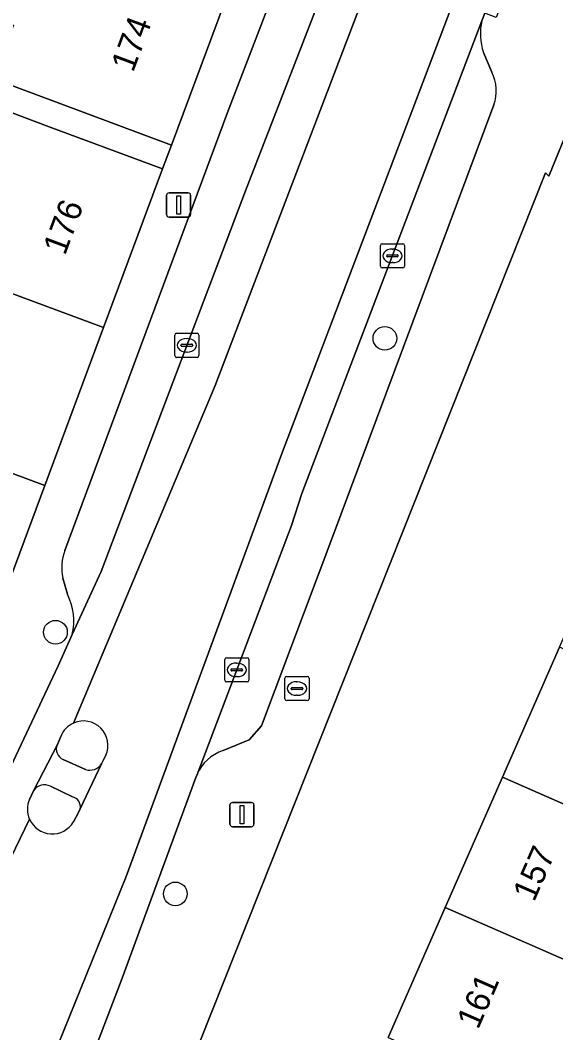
# Model space of a CAD drawing. Extents: x 160349 to 161355, y 381727 to 382854.
# Drawn here: x 160702.07 to 160724.19, y 382012.45 to 382054.29 of the extents above; entities that cross this region are included whole.
import ezdxf

# ---------------------------------------------------------------- set-up
doc = ezdxf.new("R2010")
doc.units = 0
for name, color, linetype in [('IMGEO_Boom', 7, 'Continuous'), ('IMGEO_Brandkraan', 7, 'Continuous'), ('IMGEO_Erf', 7, 'Continuous'), ('IMGEO_Kolk', 7, 'Continuous'), ('IMGEO_Lichtmast', 7, 'Continuous'), ('IMGEO_Pand', 7, 'Continuous'), ('IMGEO_Pand_nummerreeks', 7, 'Continuous'), ('IMGEO_Pand_overbouw', 7, 'Continuous'), ('IMGEO_Parkeervlak_open', 7, 'Continuous'), ('IMGEO_Rijbaan_lokaal_gesloten', 7, 'Continuous'), ('IMGEO_Verkeerseiland_open', 7, 'Continuous'), ('IMGEO_Voetpad_open', 7, 'Continuous')]:
    doc.layers.add(name, color=color, linetype=linetype)

msp = doc.modelspace()

# ---------------------------------------------------------------- linework, layer by layer
at = {"layer": 'IMGEO_Boom'}
for centre in [(160717.136, 382041.146), (160703.526, 382029.002), (160708.478, 382018.188)]:
    msp.add_circle(centre, 0.489, dxfattribs=at)
at = {"layer": 'IMGEO_Brandkraan'}
for p, q in [((160713.079, 382027.176), (160713.931, 382027.176)), ((160713.004, 382026.25), (160713.004, 382027.102)), ((160713.492, 382026.956), (160713.517, 382026.956)), ((160714.005, 382027.102), (160714.005, 382026.25)), ((160713.263, 382026.67), (160713.263, 382026.682)), ((160713.701, 382026.633), (160713.303, 382026.633)), ((160713.306, 382026.719), (160713.704, 382026.719)), ((160713.515, 382026.396), (160713.49, 382026.396)), ((160713.747, 382026.682), (160713.747, 382026.67)), ((160713.931, 382026.176), (160713.079, 382026.176))]:
    msp.add_line(p, q, dxfattribs=at)
for points in [[(160713.079, 382027.176), (160713.931, 382027.176)], [(160713.004, 382026.25), (160713.004, 382027.102)], [(160714.005, 382027.102), (160714.005, 382026.25)], [(160713.931, 382026.176), (160713.079, 382026.176)]]:
    msp.add_lwpolyline(points, dxfattribs=at)
for centre, radius, start, end in [((160713.081, 382027.1), 0.0765, 91.552, 178.448), ((160713.081, 382027.1), 0.0765, 91.552, 178.448), ((160713.929, 382027.1), 0.0765, 1.552, 88.448), ((160713.929, 382027.1), 0.0765, 1.552, 88.448), ((160713.303, 382026.679), 0.0403, 85.8775, 175.7526), ((160713.3, 382026.669), 0.0366, 178.938, 274.7102), ((160713.704, 382026.676), 0.043, 264.8664, 352.4533), ((160713.708, 382026.681), 0.0386, 1.7309, 96.639), ((160713.081, 382026.252), 0.0765, 181.552, 268.448), ((160713.081, 382026.252), 0.0765, 181.552, 268.448), ((160713.929, 382026.252), 0.0765, 271.552, 358.448), ((160713.929, 382026.252), 0.0765, 271.552, 358.448)]:
    msp.add_arc(centre, radius, start, end, dxfattribs=at)
for centre, major_axis, ratio, start_param, end_param in [((160713.491, 382026.676), (-0.387, 0.002), 0.722429, 4.712389, 7.853982), ((160713.516, 382026.676), (-0.39, 0.002), 0.717154, 1.570796, 4.712389)]:
    msp.add_ellipse(centre, major_axis=major_axis, ratio=ratio, start_param=start_param, end_param=end_param, dxfattribs=at)
at = {"layer": 'IMGEO_Erf'}
for points in [[(160734.483, 382073.75), (160723.909, 382047.851), (160723.769, 382047.981), (160707.027, 382005.872)], [(160700.595, 382050.888), (160703.267, 382049.895), (160707.953, 382048.152), (160708.319, 382049.136), (160703.633, 382050.879), (160700.966, 382051.87)], [(160717.276, 382012.256), (160719.633, 382017.632), (160721.991, 382023.007), (160724.348, 382028.383), (160726.706, 382033.759), (160729.064, 382039.135), (160731.422, 382044.511), (160733.841, 382050.027), (160741.895, 382046.495), (160744.402, 382045.396), (160741.984, 382039.88), (160739.626, 382034.502), (160737.119, 382035.602), (160734.763, 382030.227), (160732.405, 382024.85), (160731.367, 382022.482), (160732.276, 382022.083), (160731.44, 382020.178), (160730.957, 382019.075), (160730.048, 382019.474), (160727.691, 382014.098), (160726.282, 382010.884)]]:
    msp.add_lwpolyline(points, dxfattribs=at)
at = {"layer": 'IMGEO_Kolk'}
for p, q in [((160716.949, 382044.131), (160716.949, 382044.983)), ((160717.024, 382045.057), (160717.876, 382045.057)), ((160717.437, 382044.837), (160717.462, 382044.837)), ((160717.95, 382044.983), (160717.95, 382044.131)), ((160717.208, 382044.551), (160717.208, 382044.563)), ((160717.646, 382044.514), (160717.248, 382044.514)), ((160717.251, 382044.6), (160717.649, 382044.6)), ((160717.692, 382044.563), (160717.692, 382044.551)), ((160717.876, 382044.057), (160717.024, 382044.057)), ((160717.46, 382044.277), (160717.435, 382044.277)), ((160708.454, 382040.433), (160708.454, 382041.285)), ((160708.529, 382041.359), (160709.381, 382041.359)), ((160708.942, 382041.139), (160708.967, 382041.139)), ((160709.455, 382041.285), (160709.455, 382040.433)), ((160708.713, 382040.853), (160708.713, 382040.865)), ((160709.151, 382040.816), (160708.753, 382040.816)), ((160708.756, 382040.902), (160709.154, 382040.902)), ((160708.965, 382040.579), (160708.94, 382040.579)), ((160709.197, 382040.865), (160709.197, 382040.853)), ((160709.381, 382040.359), (160708.529, 382040.359)), ((160710.518, 382027.021), (160710.518, 382027.873)), ((160710.593, 382027.947), (160711.445, 382027.947)), ((160711.006, 382027.727), (160711.031, 382027.727)), ((160711.519, 382027.873), (160711.519, 382027.021)), ((160710.777, 382027.441), (160710.777, 382027.453)), ((160711.215, 382027.404), (160710.817, 382027.404)), ((160710.82, 382027.49), (160711.218, 382027.49)), ((160711.029, 382027.167), (160711.004, 382027.167)), ((160711.261, 382027.453), (160711.261, 382027.441)), ((160711.445, 382026.947), (160710.593, 382026.947))]:
    msp.add_line(p, q, dxfattribs=at)
for points in [[(160716.949, 382044.131), (160716.949, 382044.983)], [(160717.024, 382045.057), (160717.876, 382045.057)], [(160717.95, 382044.983), (160717.95, 382044.131)], [(160717.876, 382044.057), (160717.024, 382044.057)], [(160708.454, 382040.433), (160708.454, 382041.285)], [(160708.529, 382041.359), (160709.381, 382041.359)], [(160709.455, 382041.285), (160709.455, 382040.433)], [(160709.381, 382040.359), (160708.529, 382040.359)], [(160710.518, 382027.021), (160710.518, 382027.873)], [(160710.593, 382027.947), (160711.445, 382027.947)], [(160711.519, 382027.873), (160711.519, 382027.021)], [(160711.445, 382026.947), (160710.593, 382026.947)]]:
    msp.add_lwpolyline(points, dxfattribs=at)
for centre, radius, start, end in [((160717.026, 382044.981), 0.0765, 91.552, 178.448), ((160717.026, 382044.981), 0.0765, 91.552, 178.448), ((160717.874, 382044.981), 0.0765, 1.552, 88.448), ((160717.874, 382044.981), 0.0765, 1.552, 88.448), ((160717.248, 382044.56), 0.0403, 85.8775, 175.7526), ((160717.245, 382044.55), 0.0366, 178.938, 274.7102), ((160717.649, 382044.557), 0.043, 264.8664, 352.4533), ((160717.653, 382044.562), 0.0386, 1.7309, 96.639), ((160717.026, 382044.133), 0.0765, 181.552, 268.448), ((160717.026, 382044.133), 0.0765, 181.552, 268.448), ((160717.874, 382044.133), 0.0765, 271.552, 358.448), ((160717.874, 382044.133), 0.0765, 271.552, 358.448), ((160708.531, 382041.283), 0.0765, 91.552, 178.448), ((160708.531, 382041.283), 0.0765, 91.552, 178.448), ((160709.379, 382041.283), 0.0765, 1.552, 88.448), ((160709.379, 382041.283), 0.0765, 1.552, 88.448), ((160708.753, 382040.862), 0.0403, 85.8775, 175.7526), ((160708.75, 382040.852), 0.0366, 178.938, 274.7102), ((160709.154, 382040.859), 0.043, 264.8664, 352.4533), ((160709.158, 382040.864), 0.0386, 1.7309, 96.639), ((160708.531, 382040.435), 0.0765, 181.552, 268.448), ((160708.531, 382040.435), 0.0765, 181.552, 268.448), ((160709.379, 382040.435), 0.0765, 271.552, 358.448), ((160709.379, 382040.435), 0.0765, 271.552, 358.448), ((160710.595, 382027.871), 0.0765, 91.552, 178.448), ((160710.595, 382027.871), 0.0765, 91.552, 178.448), ((160711.443, 382027.871), 0.0765, 1.552, 88.448), ((160711.443, 382027.871), 0.0765, 1.552, 88.448), ((160710.817, 382027.45), 0.0403, 85.8775, 175.7526), ((160710.814, 382027.44), 0.0366, 178.938, 274.7102), ((160711.218, 382027.447), 0.043, 264.8664, 352.4533), ((160711.222, 382027.452), 0.0386, 1.7309, 96.639), ((160710.595, 382027.023), 0.0765, 181.552, 268.448), ((160710.595, 382027.023), 0.0765, 181.552, 268.448), ((160711.443, 382027.023), 0.0765, 271.552, 358.448), ((160711.443, 382027.023), 0.0765, 271.552, 358.448)]:
    msp.add_arc(centre, radius, start, end, dxfattribs=at)
for centre, major_axis, ratio, start_param, end_param in [((160717.436, 382044.557), (-0.387, 0.002), 0.722429, 4.712389, 7.853982), ((160717.461, 382044.557), (-0.39, 0.002), 0.717154, 1.570796, 4.712389), ((160708.941, 382040.859), (-0.387, 0.002), 0.722429, 4.712389, 7.853982), ((160708.966, 382040.859), (-0.39, 0.002), 0.717154, 1.570796, 4.712389), ((160711.005, 382027.447), (-0.387, 0.002), 0.722429, 4.712389, 7.853982), ((160711.03, 382027.447), (-0.39, 0.002), 0.717154, 1.570796, 4.712389)]:
    msp.add_ellipse(centre, major_axis=major_axis, ratio=ratio, start_param=start_param, end_param=end_param, dxfattribs=at)
at = {"layer": 'IMGEO_Lichtmast'}
for p, q in [((160708.118, 382046.26), (160708.118, 382047.06)), ((160708.118, 382047.06), (160708.118, 382046.26)), ((160708.218, 382047.16), (160709.008, 382047.16)), ((160709.008, 382047.16), (160708.218, 382047.16)), ((160709.108, 382047.06), (160709.108, 382046.26)), ((160709.108, 382046.26), (160709.108, 382047.06)), ((160709.008, 382046.16), (160708.218, 382046.16)), ((160708.218, 382046.16), (160709.008, 382046.16)), ((160710.737, 382021.066), (160710.737, 382021.866)), ((160710.737, 382021.866), (160710.737, 382021.066)), ((160710.837, 382021.966), (160711.627, 382021.966)), ((160711.627, 382021.966), (160710.837, 382021.966)), ((160711.727, 382021.866), (160711.727, 382021.066)), ((160711.727, 382021.066), (160711.727, 382021.866)), ((160711.627, 382020.966), (160710.837, 382020.966)), ((160710.837, 382020.966), (160711.627, 382020.966))]:
    msp.add_line(p, q, dxfattribs=at)
for points in [[(160708.538, 382047.035), (160708.688, 382047.035), (160708.688, 382046.285), (160708.538, 382046.285), (160708.538, 382047.035)], [(160711.157, 382021.841), (160711.307, 382021.841), (160711.307, 382021.091), (160711.157, 382021.091), (160711.157, 382021.841)]]:
    msp.add_lwpolyline(points, dxfattribs=at)
for centre, start, end in [((160708.218, 382047.06), 90, 180), ((160708.218, 382047.06), 90, 180), ((160709.008, 382047.06), 0, 90), ((160709.008, 382047.06), 360, 90), ((160708.218, 382046.26), 180, 270), ((160708.218, 382046.26), 180, 270), ((160709.008, 382046.26), 270, 0), ((160709.008, 382046.26), 270, 0), ((160710.837, 382021.866), 90, 180), ((160710.837, 382021.866), 90, 180), ((160711.627, 382021.866), 0, 90), ((160711.627, 382021.866), 360, 90), ((160710.837, 382021.066), 180, 270), ((160710.837, 382021.066), 180, 270), ((160711.627, 382021.066), 270, 0), ((160711.627, 382021.066), 270, 0)]:
    msp.add_arc(centre, 0.1, start, end, dxfattribs=at)
at = {"layer": 'IMGEO_Pand'}
for points in [[(160710.773, 382055.733), (160703.393, 382058.386), (160700.215, 382059.568), (160699.496, 382059.835), (160697.898, 382055.541), (160701.045, 382054.37), (160701.792, 382054.092), (160701.506, 382053.323), (160700.966, 382051.87), (160703.633, 382050.879), (160708.319, 382049.136)], [(160705.513, 382041.591), (160707.953, 382048.152), (160703.267, 382049.895), (160700.595, 382050.888), (160696.2, 382052.521), (160693.761, 382045.963), (160698.155, 382044.328)], [(160705.513, 382041.591), (160698.155, 382044.328), (160693.761, 382045.963), (160691.334, 382039.44), (160691.727, 382039.294), (160703.087, 382035.068)], [(160703.087, 382035.068), (160691.727, 382039.294), (160690.193, 382035.169), (160688.694, 382035.727), (160686.815, 382035.925), (160686.083, 382033.957), (160689.52, 382032.679), (160693.3, 382031.273), (160700.657, 382028.536)], [(160732.405, 382024.85), (160724.348, 382028.383), (160721.991, 382023.007), (160730.048, 382019.474), (160730.957, 382019.075), (160731.44, 382020.178), (160732.276, 382022.083), (160731.367, 382022.482)], [(160719.633, 382017.632), (160727.691, 382014.098), (160730.048, 382019.474), (160721.991, 382023.007)], [(160727.691, 382014.098), (160719.633, 382017.632), (160717.276, 382012.256), (160725.334, 382008.723), (160728.445, 382007.356), (160731.55, 382005.994), (160731.559, 382006.014), (160732.171, 382007.42), (160732.875, 382009.038), (160729.941, 382010.315), (160728.664, 382009.84), (160726.282, 382010.884)]]:
    msp.add_lwpolyline(points, close=True, dxfattribs=at)
at = {"layer": 'IMGEO_Pand_overbouw'}
msp.add_lwpolyline([(160700.595, 382050.888), (160703.267, 382049.895), (160707.953, 382048.152), (160708.319, 382049.136), (160703.633, 382050.879), (160700.961, 382051.872)], close=True, dxfattribs=at)
at = {"layer": 'IMGEO_Parkeervlak_open'}
for points in [[(160704.223, 382028.902), (160705.42, 382031.515), (160711.373, 382047.241), (160717.39, 382062.79), (160724.098, 382079.993), (160731.504, 382097.136), (160738.5, 382112.538), (160747.213, 382130.437)], [(160744.083, 382128.529), (160740.196, 382120.555), (160738.22, 382116.368), (160736.727, 382113.204), (160735.627, 382110.796), (160733.119, 382105.306), (160729.265, 382096.815), (160729.027, 382096.291), (160726.382, 382090.148), (160724.822, 382086.526), (160720.616, 382076.203), (160716.296, 382065.22), (160710.641, 382050.478), (160703.919, 382032.385)], [(160721.146, 382054.264), (160713.707, 382034.733), (160713.284, 382033.416), (160709.375, 382023.124)], [(160721.549, 382052.141), (160721.206, 382052.966)], [(160710.453, 382024.108), (160711.531, 382024.56), (160712.034, 382025.14), (160714.942, 382032.865), (160721.637, 382050.795)], [(160703.83, 382031.242), (160704.02, 382030.569)]]:
    msp.add_lwpolyline(points, dxfattribs=at)
for centre, radius, start, end in [((160723.419, 382053.719), 2.338, 166.512, 198.7812), ((160720.081, 382051.369), 1.659, 339.7525, 27.7287), ((160705.813, 382031.663), 2.027, 159.1179, 191.9774), ((160701.873, 382029.462), 2.415, 346.601, 27.2851), ((160710.982, 382022.446), 1.745, 107.6634, 157.1163)]:
    msp.add_arc(centre, radius, start, end, dxfattribs=at)
at = {"layer": 'IMGEO_Rijbaan_lokaal_gesloten'}
for points in [[(160812.989, 382240.37), (160784.239, 382192.537), (160777.906, 382181.828), (160776.425, 382182.776), (160776.168, 382182.334), (160769.164, 382170.249), (160770.494, 382169.628), (160766.428, 382162.546), (160760.731, 382152.677), (160755.42, 382142.776), (160751.633, 382135.727), (160748.813, 382130.153), (160747.076, 382126.71), (160742.756, 382117.768), (160731.871, 382093.997), (160727.444, 382083.882), (160724.887, 382077.653), (160720.494, 382066.374), (160710.123, 382039.204), (160704.275, 382025.25)], [(160696.524, 381990.659), (160696.749, 381990.258), (160698.267, 381993.805), (160702.724, 382005.472), (160701.297, 382006.186), (160706.444, 382018.907), (160712.871, 382036.35), (160718.969, 382052.415), (160728.018, 382076.284), (160733.461, 382089.005), (160737.526, 382098.251), (160743.231, 382110.677), (160748.477, 382121.661), (160754.903, 382134.448), (160758.33, 382141.071), (160759.953, 382144.071), (160767.084, 382156.956), (160773.018, 382167.169), (160774.485, 382166.436), (160782.592, 382179.909), (160781.379, 382180.62), (160792.985, 382200.423)], [(160738.5, 382112.538), (160731.504, 382097.136), (160724.098, 382079.993), (160717.39, 382062.79), (160711.373, 382047.241), (160705.42, 382031.515), (160704.223, 382028.902), (160703.636, 382027.62), (160699.26, 382018.335)], [(160728.018, 382076.284), (160718.969, 382052.415), (160712.871, 382036.35), (160706.444, 382018.907), (160701.297, 382006.186), (160702.724, 382005.472), (160704.168, 382009.251), (160704.765, 382010.743), (160706.286, 382014.7), (160709.327, 382022.999), (160709.375, 382023.124), (160713.284, 382033.416), (160713.707, 382034.733), (160721.146, 382054.264), (160721.269, 382054.588)], [(160704.275, 382025.25), (160710.123, 382039.204), (160720.494, 382066.374)], [(160702.448, 382022.093), (160702.626, 382022.447), (160703.607, 382024.358), (160703.747, 382024.699)], [(160705.609, 382023.921), (160705.433, 382023.557), (160704.546, 382021.704), (160704.459, 382021.523), (160704.275, 382021.164)], [(160702.456, 382021.28), (160700.139, 382016.515), (160695.412, 382006.702), (160693.954, 382007.485), (160693.164, 382005.874), (160692.978, 382005.495), (160692.495, 382004.543), (160690.234, 382000), (160685.331, 381988.306), (160685.061, 381987.613), (160684.901, 381987.296), (160664.1, 381935.204), (160663.187, 381932.992), (160662.012, 381930.058), (160661.794, 381929.458)], [(160700.139, 382016.515), (160702.456, 382021.28)]]:
    msp.add_lwpolyline(points, dxfattribs=at)
for centre, radius, start, end in [((160704.688, 382024.325), 1.013, 114.0907, 158.3515), ((160704.685, 382024.327), 1.01, 336.2562, 113.9589), ((160703.394, 382021.696), 1.026, 157.2139, 203.9137), ((160703.396, 382021.696), 1.028, 203.8879, 328.8144)]:
    msp.add_arc(centre, radius, start, end, dxfattribs=at)
at = {"layer": 'IMGEO_Verkeerseiland_open'}
for points in [[(160703.747, 382024.699), (160703.607, 382024.358)], [(160705.433, 382023.557), (160705.609, 382023.921)], [(160703.845, 382023.747), (160704.764, 382023.327)], [(160704.226, 382022.205), (160703.322, 382022.636)], [(160702.626, 382022.447), (160702.448, 382022.093)], [(160704.275, 382021.164), (160704.459, 382021.523), (160704.546, 382021.704)]]:
    msp.add_lwpolyline(points, dxfattribs=at)
for centre, radius, start, end in [((160704.688, 382024.325), 1.013, 114.0907, 158.3515), ((160704.685, 382024.327), 1.01, 336.2562, 113.9589), ((160704.007, 382024.162), 0.445, 153.8829, 248.6814), ((160704.941, 382023.901), 0.6, 252.8729, 325.0727), ((160703.077, 382022.163), 0.533, 62.6289, 147.7559), ((160704.13, 382021.791), 0.425, 348.194, 76.9406), ((160703.394, 382021.696), 1.026, 157.2139, 203.9137), ((160703.396, 382021.696), 1.028, 203.8879, 328.8144)]:
    msp.add_arc(centre, radius, start, end, dxfattribs=at)
at = {"layer": 'IMGEO_Voetpad_open'}
for points in [[(160705.658, 382002.985), (160707.027, 382005.872), (160723.769, 382047.981), (160723.909, 382047.851), (160734.483, 382073.75), (160746.148, 382100.741), (160750.887, 382111.2), (160755.847, 382121.079), (160757.838, 382125.044), (160765.277, 382139.388), (160766.166, 382141.102), (160766.279, 382141.32), (160779.322, 382163.825)], [(160703.919, 382032.385), (160710.641, 382050.478), (160716.296, 382065.22), (160720.616, 382076.203), (160724.822, 382086.526), (160726.382, 382090.148), (160724.9, 382092.119), (160713.559, 382063.852), (160712.982, 382062.413), (160713.224, 382062.323), (160710.773, 382055.733), (160708.319, 382049.136), (160707.953, 382048.152), (160705.513, 382041.591), (160703.087, 382035.068), (160700.657, 382028.536)], [(160723.26, 382059.82), (160723.139, 382059.504), (160723.606, 382059.327), (160721.736, 382054.411), (160721.269, 382054.588), (160721.146, 382054.264)], [(160721.206, 382052.966), (160721.549, 382052.141)], [(160721.637, 382050.795), (160714.942, 382032.865), (160712.034, 382025.14), (160711.531, 382024.56), (160710.453, 382024.108)], [(160704.02, 382030.569), (160703.83, 382031.242)], [(160699.26, 382018.335), (160703.636, 382027.62), (160704.223, 382028.902)], [(160703.607, 382024.358), (160702.626, 382022.447)], [(160704.764, 382023.327), (160703.845, 382023.747)], [(160704.546, 382021.704), (160705.433, 382023.557)], [(160709.375, 382023.124), (160709.327, 382022.999), (160706.286, 382014.7), (160704.765, 382010.743), (160704.168, 382009.251)], [(160703.322, 382022.636), (160704.226, 382022.205)]]:
    msp.add_lwpolyline(points, dxfattribs=at)
for centre, radius, start, end in [((160723.419, 382053.719), 2.338, 166.512, 198.7812), ((160720.081, 382051.369), 1.659, 339.7525, 27.7287), ((160705.813, 382031.663), 2.027, 159.1179, 191.9774), ((160701.873, 382029.462), 2.415, 346.601, 27.2851), ((160704.007, 382024.162), 0.445, 153.8829, 248.6814), ((160710.982, 382022.446), 1.745, 107.6634, 157.1163), ((160704.941, 382023.901), 0.6, 252.8729, 325.0727), ((160703.077, 382022.163), 0.533, 62.6289, 147.7559), ((160704.13, 382021.791), 0.425, 348.194, 76.9406)]:
    msp.add_arc(centre, radius, start, end, dxfattribs=at)

# ---------------------------------------------------------------- texts
at = {"layer": 'IMGEO_Pand_nummerreeks'}
for s, rotation, p in [('174', 69.597, (160706.734, 382052.105)), ('176', 69.5982, (160703.922, 382044.543)), ('157', 66.3188, (160723.299, 382017.823)), ('161', 66.3199, (160720.986, 382012.552))]:
    msp.add_text(s, height=1, rotation=rotation, dxfattribs=at).set_placement(p)

doc.saveas('drawing.dxf')
